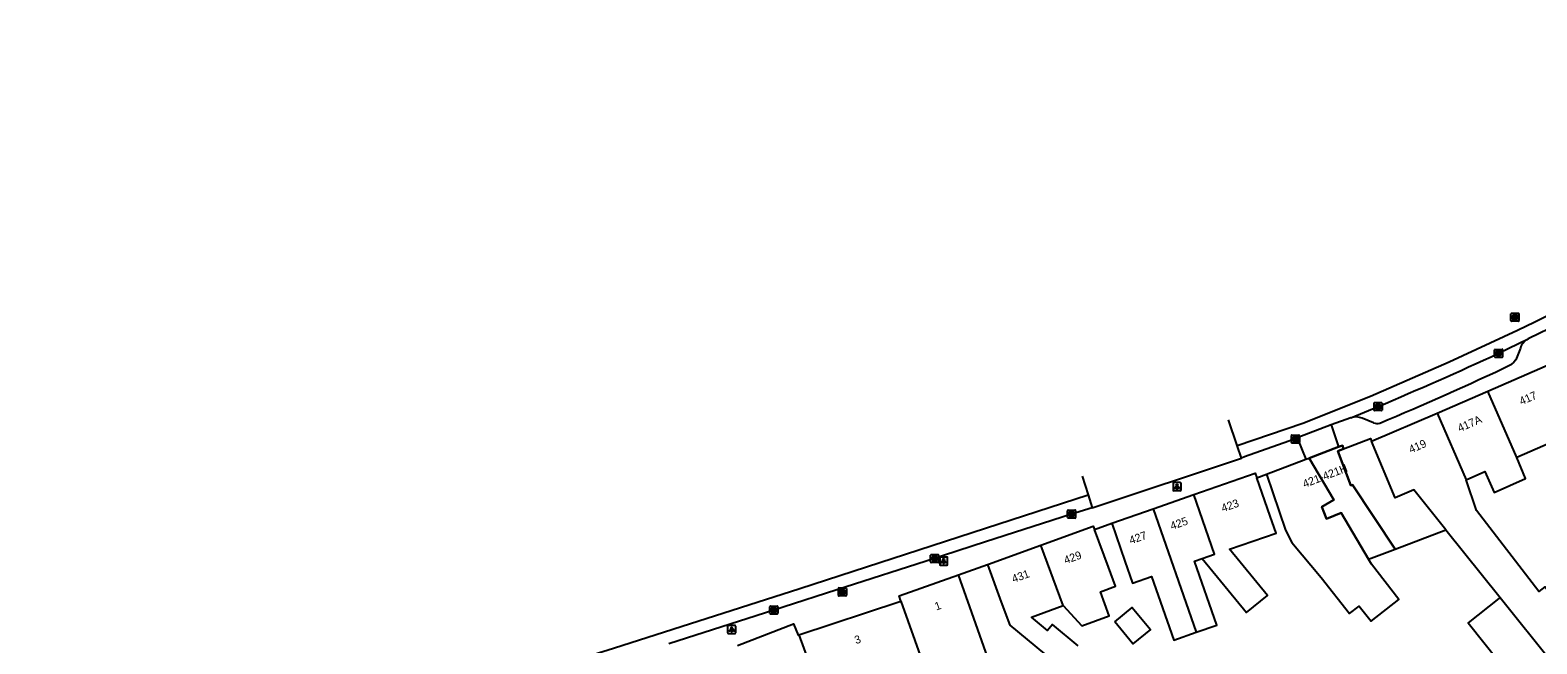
# Model space of a CAD drawing. Extents: x 159053 to 160041, y 380450 to 381422.
# Drawn here: x 159553.7 to 159742, y 381338.9 to 381415.7 of the extents above; entities that cross this region are included whole.
import ezdxf

# ---------------------------------------------------------------- set-up
doc = ezdxf.new("R2010")
doc.units = 0
for name, color, linetype in [('IMGEO_Brandkraan', 7, 'Continuous'), ('IMGEO_Kolk', 7, 'Continuous'), ('IMGEO_Lichtpunt', 7, 'Continuous'), ('IMGEO_Pand', 7, 'Continuous'), ('IMGEO_Pand_nummerreeks', 7, 'Continuous'), ('IMGEO_Pand_overbouw', 7, 'Continuous'), ('IMGEO_Rijbaan_lokaal_gesloten', 7, 'Continuous'), ('IMGEO_Rioolput', 7, 'Continuous'), ('IMGEO_Voetpad_open', 7, 'Continuous')]:
    doc.layers.add(name, color=color, linetype=linetype)

msp = doc.modelspace()

# ---------------------------------------------------------------- linework, layer by layer
at = {"layer": 'IMGEO_Brandkraan'}
for p, q in [((159654.72, 381345.02), (159654.72, 381345.87)), ((159654.8, 381345.95), (159655.65, 381345.95)), ((159655.65, 381344.94), (159654.8, 381344.94)), ((159655.21, 381345.72), (159655.24, 381345.72)), ((159655.23, 381345.17), (159655.21, 381345.17)), ((159655.72, 381345.87), (159655.72, 381345.02))]:
    msp.add_line(p, q, dxfattribs=at)
for points in [[(159654.72, 381345.02), (159654.72, 381345.87)], [(159654.8, 381345.95), (159655.65, 381345.95)], [(159655.65, 381344.94), (159654.8, 381344.94)], [(159655.07, 381345.64), (159655.07, 381345.24), (159655.28, 381345.24)], [(159655.3, 381345.64), (159655.07, 381345.64)], [(159655.25, 381345.56), (159655.19, 381345.56), (159655.19, 381345.49)], [(159655.19, 381345.49), (159655.25, 381345.49)], [(159655.26, 381345.41), (159655.19, 381345.41), (159655.19, 381345.33)], [(159655.19, 381345.33), (159655.26, 381345.33)], [(159655.72, 381345.87), (159655.72, 381345.02)]]:
    msp.add_lwpolyline(points, dxfattribs=at)
for centre, radius, start, end in [((159654.8, 381345.87), 0.0765, 91.552, 178.448), ((159654.8, 381345.87), 0.0765, 91.552, 178.448), ((159654.8, 381345.02), 0.0765, 181.552, 268.448), ((159654.8, 381345.02), 0.0765, 181.552, 268.448), ((159655.25, 381345.53), 0.0379, 267.8285, 90.9355), ((159655.26, 381345.37), 0.0404, 269.8759, 90.5077), ((159655.29, 381345.5), 0.251, 268.6676, 293.5347), ((159655.31, 381345.5), 0.145, 59.4692, 91.5367), ((159655.33, 381345.55), 0.0922, 285.5137, 58.1501), ((159655.33, 381345.36), 0.105, 301.3115, 78.989), ((159655.65, 381345.87), 0.0765, 1.552, 88.448), ((159655.65, 381345.87), 0.0765, 1.552, 88.448), ((159655.65, 381345.02), 0.0765, 271.552, 358.448), ((159655.65, 381345.02), 0.0765, 271.552, 358.448)]:
    msp.add_arc(centre, radius, start, end, dxfattribs=at)
for centre, major_axis, ratio, start_param, end_param in [((159655.21, 381345.44), (-0.387, 0.002), 0.722429, 4.712389, 7.853982), ((159655.23, 381345.44), (-0.39, 0.002), 0.717154, 1.570796, 4.712389)]:
    msp.add_ellipse(centre, major_axis=major_axis, ratio=ratio, start_param=start_param, end_param=end_param, dxfattribs=at)
at = {"layer": 'IMGEO_Kolk'}
for p, q in [((159736.72, 381374.84), (159736.72, 381375.69)), ((159736.8, 381375.76), (159737.65, 381375.76)), ((159737.65, 381374.76), (159736.8, 381374.76)), ((159737.21, 381375.54), (159737.24, 381375.54)), ((159737.23, 381374.98), (159737.21, 381374.98)), ((159737.72, 381375.69), (159737.72, 381374.84)), ((159721.66, 381368.18), (159721.66, 381369.03)), ((159721.74, 381369.1), (159722.59, 381369.1)), ((159722.66, 381369.03), (159722.66, 381368.18)), ((159722.59, 381368.1), (159721.74, 381368.1)), ((159722.15, 381368.88), (159722.18, 381368.88)), ((159722.17, 381368.32), (159722.15, 381368.32)), ((159711.34, 381364.11), (159711.34, 381364.96)), ((159711.41, 381365.03), (159712.26, 381365.03)), ((159712.26, 381364.03), (159711.41, 381364.03)), ((159711.85, 381364.25), (159711.82, 381364.25)), ((159711.83, 381364.81), (159711.85, 381364.81)), ((159712.34, 381364.96), (159712.34, 381364.11)), ((159683.35, 381354.73), (159683.35, 381355.59)), ((159683.43, 381355.66), (159684.28, 381355.66)), ((159684.28, 381354.66), (159683.43, 381354.66)), ((159683.84, 381355.44), (159683.87, 381355.44)), ((159683.86, 381354.88), (159683.84, 381354.88)), ((159684.35, 381355.59), (159684.35, 381354.73)), ((159666.32, 381350.12), (159667.18, 381350.12)), ((159666.25, 381349.19), (159666.25, 381350.04)), ((159667.18, 381349.12), (159666.32, 381349.12)), ((159666.76, 381349.34), (159666.73, 381349.34)), ((159666.74, 381349.9), (159666.76, 381349.9)), ((159667.25, 381350.04), (159667.25, 381349.19)), ((159646.15, 381342.74), (159646.15, 381343.59)), ((159646.22, 381343.66), (159647.08, 381343.66)), ((159647.08, 381342.66), (159646.22, 381342.66)), ((159646.66, 381342.88), (159646.63, 381342.88)), ((159646.64, 381343.44), (159646.66, 381343.44)), ((159647.15, 381343.59), (159647.15, 381342.74))]:
    msp.add_line(p, q, dxfattribs=at)
for points in [[(159736.72, 381374.84), (159736.72, 381375.69)], [(159736.8, 381375.76), (159737.65, 381375.76)], [(159737.65, 381374.76), (159736.8, 381374.76)], [(159737.04, 381375.46), (159737.17, 381375.46), (159737.17, 381375.31), (159737.3, 381375.46), (159737.46, 381375.46), (159737.32, 381375.31), (159737.47, 381375.06), (159737.32, 381375.06), (159737.23, 381375.23), (159737.17, 381375.16), (159737.17, 381375.06), (159737.04, 381375.06), (159737.04, 381375.46)], [(159737.72, 381375.69), (159737.72, 381374.84)], [(159721.66, 381368.18), (159721.66, 381369.03)], [(159721.74, 381369.1), (159722.59, 381369.1)], [(159722.66, 381369.03), (159722.66, 381368.18)], [(159722.59, 381368.1), (159721.74, 381368.1)], [(159721.98, 381368.8), (159722.11, 381368.8), (159722.11, 381368.65), (159722.24, 381368.8), (159722.4, 381368.8), (159722.26, 381368.65), (159722.41, 381368.4), (159722.26, 381368.4), (159722.17, 381368.57), (159722.11, 381368.5), (159722.11, 381368.4), (159721.98, 381368.4), (159721.98, 381368.8)], [(159711.34, 381364.11), (159711.34, 381364.96)], [(159711.41, 381365.03), (159712.26, 381365.03)], [(159712.26, 381364.03), (159711.41, 381364.03)], [(159711.66, 381364.73), (159711.78, 381364.73), (159711.78, 381364.58), (159711.91, 381364.73), (159712.08, 381364.73), (159711.93, 381364.58), (159712.08, 381364.33), (159711.93, 381364.33), (159711.85, 381364.5), (159711.78, 381364.43), (159711.78, 381364.33), (159711.66, 381364.33), (159711.66, 381364.73)], [(159712.34, 381364.96), (159712.34, 381364.11)], [(159683.35, 381354.73), (159683.35, 381355.59)], [(159683.43, 381355.66), (159684.28, 381355.66)], [(159684.28, 381354.66), (159683.43, 381354.66)], [(159683.67, 381355.36), (159683.8, 381355.36), (159683.8, 381355.21), (159683.93, 381355.36), (159684.09, 381355.36), (159683.94, 381355.21), (159684.1, 381354.96), (159683.94, 381354.96), (159683.86, 381355.13), (159683.8, 381355.06), (159683.8, 381354.96), (159683.67, 381354.96), (159683.67, 381355.36)], [(159684.35, 381355.59), (159684.35, 381354.73)], [(159666.32, 381350.12), (159667.18, 381350.12)], [(159666.25, 381349.19), (159666.25, 381350.04)], [(159667.18, 381349.12), (159666.32, 381349.12)], [(159666.57, 381349.82), (159666.69, 381349.82), (159666.69, 381349.67), (159666.82, 381349.82), (159666.99, 381349.82), (159666.84, 381349.67), (159666.99, 381349.42), (159666.84, 381349.42), (159666.76, 381349.58), (159666.69, 381349.52), (159666.69, 381349.42), (159666.57, 381349.42), (159666.57, 381349.82)], [(159667.25, 381350.04), (159667.25, 381349.19)], [(159646.15, 381342.74), (159646.15, 381343.59)], [(159646.22, 381343.66), (159647.08, 381343.66)], [(159647.08, 381342.66), (159646.22, 381342.66)], [(159646.47, 381343.36), (159646.59, 381343.36), (159646.59, 381343.21), (159646.72, 381343.36), (159646.89, 381343.36), (159646.74, 381343.21), (159646.89, 381342.96), (159646.74, 381342.96), (159646.66, 381343.13), (159646.59, 381343.06), (159646.59, 381342.96), (159646.47, 381342.96), (159646.47, 381343.36)], [(159647.15, 381343.59), (159647.15, 381342.74)]]:
    msp.add_lwpolyline(points, dxfattribs=at)
for centre, start, end in [((159736.8, 381375.69), 91.552, 178.448), ((159736.8, 381375.69), 91.552, 178.448), ((159736.8, 381374.84), 181.552, 268.448), ((159736.8, 381374.84), 181.552, 268.448), ((159737.65, 381375.69), 1.552, 88.448), ((159737.65, 381375.69), 1.552, 88.448), ((159737.65, 381374.84), 271.552, 358.448), ((159737.65, 381374.84), 271.552, 358.448), ((159721.74, 381369.03), 91.552, 178.448), ((159721.74, 381369.03), 91.552, 178.448), ((159722.59, 381369.03), 1.552, 88.448), ((159722.59, 381369.03), 1.552, 88.448), ((159721.74, 381368.18), 181.552, 268.448), ((159721.74, 381368.18), 181.552, 268.448), ((159722.59, 381368.18), 271.552, 358.448), ((159722.59, 381368.18), 271.552, 358.448), ((159711.41, 381364.96), 91.552, 178.448), ((159711.41, 381364.96), 91.552, 178.448), ((159711.41, 381364.11), 181.552, 268.448), ((159711.41, 381364.11), 181.552, 268.448), ((159712.26, 381364.96), 1.552, 88.448), ((159712.26, 381364.96), 1.552, 88.448), ((159712.26, 381364.11), 271.552, 358.448), ((159712.26, 381364.11), 271.552, 358.448), ((159683.43, 381355.59), 91.552, 178.448), ((159683.43, 381355.59), 91.552, 178.448), ((159683.43, 381354.74), 181.552, 268.448), ((159683.43, 381354.74), 181.552, 268.448), ((159684.28, 381355.59), 1.552, 88.448), ((159684.28, 381355.59), 1.552, 88.448), ((159684.28, 381354.74), 271.552, 358.448), ((159684.28, 381354.74), 271.552, 358.448), ((159666.32, 381350.04), 91.552, 178.448), ((159666.32, 381350.04), 91.552, 178.448), ((159667.17, 381350.04), 1.552, 88.448), ((159667.17, 381350.04), 1.552, 88.448), ((159666.32, 381349.19), 181.552, 268.448), ((159666.32, 381349.19), 181.552, 268.448), ((159667.17, 381349.19), 271.552, 358.448), ((159667.17, 381349.19), 271.552, 358.448), ((159646.23, 381343.59), 91.552, 178.448), ((159646.23, 381343.59), 91.552, 178.448), ((159646.23, 381342.74), 181.552, 268.448), ((159646.23, 381342.74), 181.552, 268.448), ((159647.07, 381343.59), 1.552, 88.448), ((159647.07, 381343.59), 1.552, 88.448), ((159647.07, 381342.74), 271.552, 358.448), ((159647.07, 381342.74), 271.552, 358.448)]:
    msp.add_arc(centre, 0.0765, start, end, dxfattribs=at)
for centre, major_axis, ratio, start_param, end_param in [((159737.21, 381375.26), (-0.387, 0.002), 0.722429, 4.712389, 7.853982), ((159737.23, 381375.26), (-0.39, 0.002), 0.717154, 1.570796, 4.712389), ((159722.15, 381368.6), (-0.387, 0.002), 0.722429, 4.712389, 7.853982), ((159722.17, 381368.6), (-0.39, 0.002), 0.717154, 1.570796, 4.712389), ((159711.82, 381364.53), (-0.387, 0.002), 0.722429, 4.712389, 7.853982), ((159711.85, 381364.53), (-0.39, 0.002), 0.717154, 1.570796, 4.712389), ((159683.84, 381355.16), (-0.387, 0.002), 0.722429, 4.712389, 7.853982), ((159683.86, 381355.16), (-0.39, 0.002), 0.717154, 1.570796, 4.712389), ((159666.74, 381349.62), (-0.387, 0.002), 0.722429, 4.712389, 7.853982), ((159666.76, 381349.62), (-0.39, 0.002), 0.717154, 1.570796, 4.712389), ((159646.64, 381343.16), (-0.387, 0.002), 0.722429, 4.712389, 7.853982), ((159646.66, 381343.16), (-0.39, 0.002), 0.717154, 1.570796, 4.712389)]:
    msp.add_ellipse(centre, major_axis=major_axis, ratio=ratio, start_param=start_param, end_param=end_param, dxfattribs=at)
at = {"layer": 'IMGEO_Lichtpunt'}
for p, q in [((159696.54, 381359), (159696.54, 381358.19)), ((159696.54, 381359), (159696.54, 381358.19)), ((159697.45, 381359.1), (159696.64, 381359.1)), ((159697.45, 381359.1), (159696.64, 381359.1)), ((159696.64, 381358.1), (159697.45, 381358.1)), ((159696.64, 381358.1), (159697.45, 381358.1)), ((159697.54, 381358.19), (159697.54, 381359)), ((159697.54, 381358.19), (159697.54, 381359)), ((159667.38, 381349.71), (159667.38, 381348.9)), ((159667.38, 381349.71), (159667.38, 381348.9)), ((159668.28, 381349.8), (159667.47, 381349.8)), ((159668.28, 381349.8), (159667.47, 381349.8)), ((159667.47, 381348.8), (159668.28, 381348.8)), ((159667.47, 381348.8), (159668.28, 381348.8)), ((159668.37, 381348.9), (159668.37, 381349.71)), ((159668.37, 381348.9), (159668.37, 381349.71)), ((159640.88, 381341.14), (159640.88, 381340.34)), ((159640.88, 381341.14), (159640.88, 381340.34)), ((159641.79, 381341.24), (159640.98, 381341.24)), ((159641.79, 381341.24), (159640.98, 381341.24)), ((159641.88, 381340.34), (159641.88, 381341.14)), ((159641.88, 381340.34), (159641.88, 381341.14)), ((159640.98, 381340.24), (159641.79, 381340.24)), ((159640.98, 381340.24), (159641.79, 381340.24))]:
    msp.add_line(p, q, dxfattribs=at)
for points in [[(159696.92, 381358.66), (159696.96, 381358.64), (159696.77, 381358.37), (159696.73, 381358.4), (159696.92, 381358.66)], [(159697.02, 381358.62), (159697.07, 381358.62), (159697.07, 381358.29), (159697.02, 381358.29), (159697.02, 381358.62)], [(159697.13, 381358.64), (159697.17, 381358.66), (159697.36, 381358.4), (159697.32, 381358.37), (159697.13, 381358.64)], [(159667.75, 381349.37), (159667.79, 381349.34), (159667.6, 381349.08), (159667.56, 381349.11), (159667.75, 381349.37)], [(159667.85, 381349.32), (159667.9, 381349.32), (159667.9, 381349), (159667.85, 381349), (159667.85, 381349.32)], [(159667.96, 381349.34), (159668, 381349.37), (159668.19, 381349.11), (159668.15, 381349.08), (159667.96, 381349.34)], [(159641.26, 381340.81), (159641.3, 381340.78), (159641.11, 381340.52), (159641.07, 381340.55), (159641.26, 381340.81)], [(159641.36, 381340.76), (159641.41, 381340.76), (159641.41, 381340.44), (159641.36, 381340.44), (159641.36, 381340.76)], [(159641.47, 381340.78), (159641.51, 381340.81), (159641.7, 381340.54), (159641.66, 381340.52), (159641.47, 381340.78)]]:
    msp.add_lwpolyline(points, dxfattribs=at)
for centre in [(159697.04, 381358.8), (159667.88, 381349.5), (159641.38, 381340.94)]:
    msp.add_circle(centre, 0.0994, dxfattribs=at)
for centre, start, end in [((159696.64, 381359), 90, 180), ((159696.64, 381359), 90, 180), ((159696.64, 381358.19), 180, 270), ((159696.64, 381358.19), 180, 270), ((159697.45, 381359), 0, 90), ((159697.45, 381359), 0, 90), ((159697.45, 381358.19), 270, 0), ((159697.45, 381358.19), 270, 360), ((159667.47, 381349.71), 90, 180), ((159667.47, 381349.71), 90, 180), ((159667.47, 381348.9), 180, 270), ((159667.47, 381348.9), 180, 270), ((159668.28, 381349.71), 0, 90), ((159668.28, 381349.71), 0, 90), ((159668.28, 381348.9), 270, 0), ((159668.28, 381348.9), 270, 360), ((159640.98, 381341.14), 90, 180), ((159640.98, 381341.14), 90, 180), ((159641.79, 381341.14), 0, 90), ((159641.79, 381341.14), 0, 90), ((159640.98, 381340.34), 180, 270), ((159640.98, 381340.34), 180, 270), ((159641.79, 381340.34), 270, 0), ((159641.79, 381340.34), 270, 360)]:
    msp.add_arc(centre, 0.0946, start, end, dxfattribs=at)
at = {"layer": 'IMGEO_Pand'}
for points in [[(159735.87, 381370.54), (159744.02, 381374.06), (159744.32, 381373.37)], [(159744.32, 381373.37), (159746.42, 381368.57), (159747.64, 381365.78), (159739.51, 381362.23)], [(159729.54, 381367.8), (159735.87, 381370.54)], [(159739.51, 381362.23), (159735.87, 381370.54)], [(159721.36, 381364.27), (159729.54, 381367.8)], [(159729.54, 381367.8), (159733.19, 381359.46)], [(159717.86, 381363.32), (159717.14, 381363.04), (159718.76, 381358.74), (159718.96, 381358.81), (159724.31, 381350.8), (159730.64, 381353.22)], [(159717.86, 381363.32), (159721.23, 381364.61), (159721.36, 381364.27)], [(159730.64, 381353.22), (159726.63, 381358.22), (159724.31, 381357.2), (159721.36, 381364.27)], [(159708.24, 381360.15), (159710.58, 381353.16), (159711.38, 381351.6), (159715.06, 381347.26), (159718.6, 381342.75), (159719.81, 381343.68), (159721.29, 381341.79), (159724.77, 381344.51), (159721.36, 381348.92), (159720.99, 381349.52), (159717.57, 381355.34), (159715.71, 381354.57), (159715.13, 381356.06), (159716.64, 381356.94), (159713.57, 381362.17)], [(159708.24, 381360.15), (159713.15, 381362.02)], [(159713.15, 381362.02), (159713.57, 381362.17)], [(159733.19, 381359.46), (159735.52, 381360.48), (159736.66, 381357.87), (159740.61, 381359.6), (159739.51, 381362.23)], [(159699.15, 381357.61), (159706.82, 381360.29), (159707.02, 381359.71)], [(159700.2, 381349.6), (159705.73, 381342.85), (159708.33, 381344.98), (159703.58, 381350.77), (159709.42, 381352.8), (159708.69, 381354.91), (159707.02, 381359.71)], [(159745.92, 381342.49), (159745.82, 381342.42), (159743.01, 381346.07), (159742.27, 381345.51), (159734.45, 381355.6), (159733.19, 381359.46)], [(159688.89, 381354.03), (159694.07, 381355.84)], [(159694.07, 381355.84), (159699.15, 381357.61)], [(159694.07, 381355.84), (159699.42, 381340.39)], [(159700.2, 381349.6), (159701.74, 381350.16), (159699.15, 381357.61)], [(159688.89, 381354.03), (159690.52, 381349.3), (159691.49, 381346.53), (159693.87, 381347.36), (159696.62, 381339.42), (159699.42, 381340.39)], [(159680.02, 381351.28), (159686.58, 381353.64), (159686.72, 381353.24)], [(159682.81, 381343.73), (159685.15, 381341.21), (159688.57, 381342.47), (159687.47, 381345.45), (159689.35, 381346.14), (159688.46, 381348.53), (159686.72, 381353.24)], [(159730.64, 381353.22), (159737.43, 381344.74)], [(159673.34, 381348.87), (159673.48, 381348.92), (159680.02, 381351.28)], [(159682.81, 381343.73), (159680.02, 381351.28)], [(159673.34, 381348.87), (159675.07, 381344.18), (159676.15, 381341.27), (159680.46, 381337.69)], [(159699.42, 381340.39), (159702.01, 381341.29), (159699.24, 381349.27), (159700.2, 381349.6)], [(159662.54, 381344.28), (159662.3, 381344.94), (159669.71, 381347.58)], [(159667.79, 381333.48), (159673.94, 381335.66), (159672.39, 381340.02), (159671.39, 381342.86), (159669.71, 381347.58)], [(159737.43, 381344.74), (159737.27, 381344.61), (159733.44, 381341.59), (159739.12, 381334.4)], [(159737.43, 381344.74), (159743.97, 381336.59)], [(159649.79, 381340.06), (159662.41, 381344.23), (159662.54, 381344.28)], [(159662.54, 381344.28), (159665.16, 381336.91), (159667.79, 381333.48)], [(159684.67, 381338.71), (159681.48, 381341.35), (159680.87, 381340.61), (159678.87, 381342.27), (159682.81, 381343.73)], [(159689.26, 381341.71), (159691.45, 381343.5), (159693.71, 381340.75), (159691.51, 381338.95), (159689.26, 381341.71)], [(159642.11, 381338.76), (159649.12, 381341.47), (159649.69, 381340.03), (159649.79, 381340.06)], [(159649.79, 381340.06), (159651.99, 381334.05), (159652.57, 381332.91)]]:
    msp.add_lwpolyline(points, dxfattribs=at)
at = {"layer": 'IMGEO_Pand_overbouw'}
msp.add_lwpolyline([(159717.14, 381363.04), (159717.86, 381363.32), (159717.7, 381363.76), (159717.22, 381363.57), (159713.57, 381362.17), (159716.64, 381356.94), (159715.13, 381356.06), (159715.71, 381354.57), (159717.57, 381355.34), (159720.99, 381349.52), (159724.31, 381350.8), (159718.96, 381358.81), (159718.76, 381358.74)], close=True, dxfattribs=at)
at = {"layer": 'IMGEO_Rijbaan_lokaal_gesloten'}
for points in [[(159704.54, 381363.75), (159712.77, 381366.53), (159721.23, 381369.92), (159731.05, 381374.2), (159739.61, 381378.15), (159741.75, 381379.21), (159752.95, 381384.78), (159762.31, 381389.71), (159773.4, 381395.92), (159789.99, 381405.46), (159808.5, 381415.66)], [(159753.55, 381383.37), (159745.49, 381379.29), (159742.38, 381377.77), (159740.93, 381377.07)], [(159737.22, 381375.27), (159740.93, 381377.07)], [(159718.78, 381367.2), (159716.31, 381366.32)], [(159718.78, 381367.2), (159722.16, 381368.6)], [(159704.54, 381363.75), (159703.46, 381366.97)], [(159716.31, 381366.32), (159712.07, 381364.71)], [(159705.08, 381362.17), (159704.54, 381363.75)], [(159712.07, 381364.71), (159711, 381364.28), (159705.47, 381362.31), (159705.08, 381362.17)], [(159686.44, 381355.97), (159705.08, 381362.17)], [(159685.2, 381359.89), (159685.93, 381357.58)], [(159486.25, 381307.23), (159498.23, 381309.12), (159519.33, 381312.6), (159537.33, 381315.75), (159551.24, 381318.43), (159564.4, 381321.21), (159579.77, 381324.78), (159593.31, 381328.36), (159605.34, 381331.79), (159626.63, 381338.42), (159649.89, 381345.85), (159673.11, 381353.42), (159685.93, 381357.58)], [(159686.44, 381355.97), (159683.85, 381355.16), (159673.12, 381351.7), (159667.87, 381349.99), (159666.74, 381349.62), (159654.52, 381345.7), (159647.83, 381343.55), (159646.64, 381343.16), (159633.51, 381338.95)], [(159685.93, 381357.58), (159686.44, 381355.97)]]:
    msp.add_lwpolyline(points, dxfattribs=at)
msp.add_arc((159505.44, 381878.99), 554.49, 293.0072, 294.7087, dxfattribs=at)
at = {"layer": 'IMGEO_Rioolput'}
for p, q in [((159738.85, 381380.28), (159739.7, 381380.28)), ((159738.77, 381379.35), (159738.77, 381380.2)), ((159739.7, 381379.28), (159738.85, 381379.28)), ((159739.26, 381380.06), (159739.29, 381380.06)), ((159739.28, 381379.5), (159739.26, 381379.5)), ((159739.77, 381380.2), (159739.77, 381379.35))]:
    msp.add_line(p, q, dxfattribs=at)
for points in [[(159738.85, 381380.28), (159739.7, 381380.28)], [(159738.77, 381379.35), (159738.77, 381380.2)], [(159739.7, 381379.28), (159738.85, 381379.28)], [(159739.36, 381379.97), (159739.11, 381379.98), (159739.11, 381379.58)], [(159739.11, 381379.58), (159739.23, 381379.58), (159739.23, 381379.74), (159739.24, 381379.74)], [(159739.29, 381379.9), (159739.23, 381379.9), (159739.23, 381379.81)], [(159739.23, 381379.81), (159739.28, 381379.81)], [(159739.29, 381379.71), (159739.36, 381379.58), (159739.5, 381379.58), (159739.44, 381379.7)], [(159739.77, 381380.2), (159739.77, 381379.35)]]:
    msp.add_lwpolyline(points, dxfattribs=at)
for centre, radius, start, end in [((159738.85, 381380.2), 0.0765, 91.552, 178.448), ((159738.85, 381380.2), 0.0765, 91.552, 178.448), ((159739.7, 381380.2), 0.0765, 1.552, 88.448), ((159739.7, 381380.2), 0.0765, 1.552, 88.448), ((159738.85, 381379.35), 0.0765, 181.552, 268.448), ((159738.85, 381379.35), 0.0765, 181.552, 268.448), ((159739.24, 381379.69), 0.0533, 26.0293, 88.6989), ((159739.27, 381380), 0.19, 274.7715, 282.9687), ((159739.29, 381379.8), 0.0964, 77.0061, 93.1865), ((159739.31, 381379.86), 0.0378, 276.6634, 79.6772), ((159739.36, 381379.86), 0.109, 350.3612, 89.416), ((159739.36, 381379.86), 0.112, 277.5842, 350.9817), ((159739.34, 381379.65), 0.108, 29.5134, 73.7905), ((159739.7, 381379.35), 0.0765, 271.552, 358.448), ((159739.7, 381379.35), 0.0765, 271.552, 358.448)]:
    msp.add_arc(centre, radius, start, end, dxfattribs=at)
for centre, major_axis, ratio, start_param, end_param in [((159739.26, 381379.78), (-0.387, 0.002), 0.722429, 4.712389, 7.853982), ((159739.28, 381379.78), (-0.39, 0.002), 0.717154, 1.570796, 4.712389)]:
    msp.add_ellipse(centre, major_axis=major_axis, ratio=ratio, start_param=start_param, end_param=end_param, dxfattribs=at)
at = {"layer": 'IMGEO_Voetpad_open'}
for points in [[(159739.96, 381375.92), (159739.38, 381374.47), (159739.14, 381374.15), (159738.86, 381373.9)], [(159721.61, 381366.57), (159720.18, 381367.15)], [(159716.31, 381366.32), (159717.22, 381363.57)], [(159712.07, 381364.71), (159713.15, 381362.02)], [(159713.57, 381362.17), (159717.22, 381363.57)], [(159717.22, 381363.57), (159717.7, 381363.76), (159717.86, 381363.32)], [(159707.02, 381359.71), (159708.24, 381360.15)], [(159686.72, 381353.24), (159688.89, 381354.03)], [(159669.71, 381347.58), (159673.34, 381348.87)]]:
    msp.add_lwpolyline(points, dxfattribs=at)
for centre, radius, start, end in [((159741.78, 381375.36), 1.91, 116.6824, 162.9617), ((159589.17, 381687.63), 347.62, 292.5302, 295.5069), ((159719.41, 381365.48), 1.83, 65.2301, 110.1854), ((159722.03, 381367.63), 1.13, 248.3693, 287.3885)]:
    msp.add_arc(centre, radius, start, end, dxfattribs=at)

# ---------------------------------------------------------------- texts
at = {"layer": 'IMGEO_Pand_nummerreeks'}
for s, rotation, p in [('417', 23.564, (159740.08, 381368.76)), ('417A', 23.564, (159732.37, 381365.4)), ('419', 23.564, (159726.27, 381362.74)), ('421-421H', 20.9824, (159712.97, 381358.43)), ('423', 19.2694, (159702.77, 381355.4)), ('425', 19.2694, (159696.39, 381353.17)), ('427', 19.2694, (159691.26, 381351.38)), ('429', 19.8055, (159683.11, 381348.9)), ('431', 19.8072, (159676.6, 381346.56)), ('1', 19.5837, (159666.96, 381343.11)), ('3', 18.8217, (159656.92, 381338.9))]:
    msp.add_text(s, height=1, rotation=rotation, dxfattribs=at).set_placement(p)

doc.saveas('drawing.dxf')
